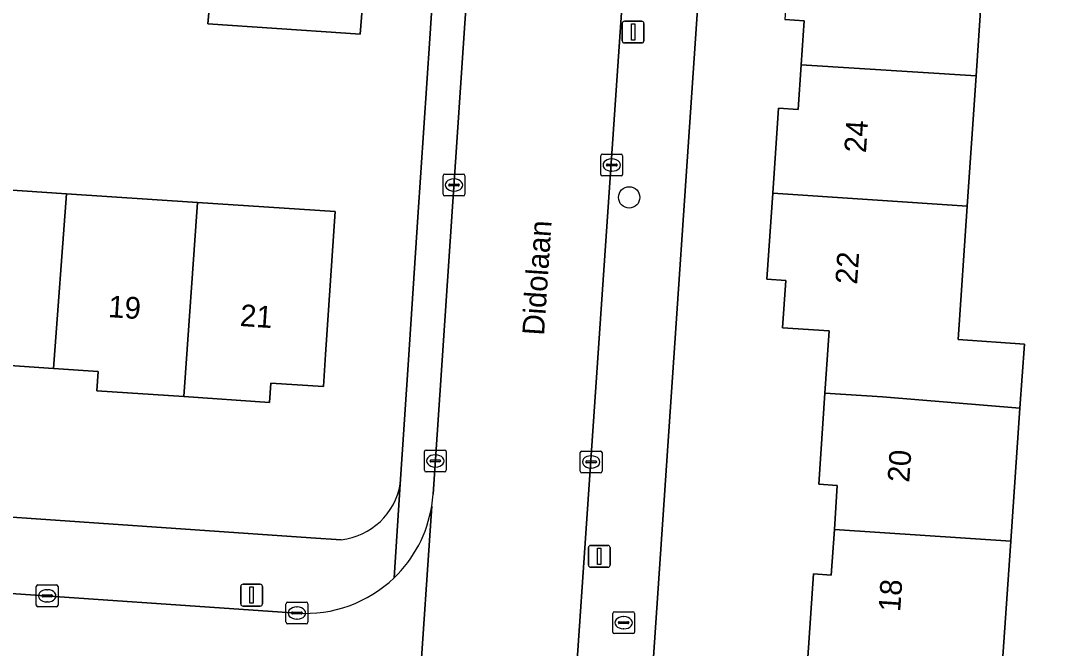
# Model space of a CAD drawing. Extents: x 161848 to 162726, y 385382 to 386521.
# Drawn here: x 162074.32 to 162122.04, y 385520.46 to 385549.25 of the extents above; entities that cross this region are included whole.
import ezdxf

# ---------------------------------------------------------------- set-up
doc = ezdxf.new("R2010")
doc.units = 0
for name, color, linetype in [('IMGEO_Boom', 7, 'Continuous'), ('IMGEO_Brandkraan', 7, 'Continuous'), ('IMGEO_Erf', 7, 'Continuous'), ('IMGEO_Kolk', 7, 'Continuous'), ('IMGEO_Lichtmast', 7, 'Continuous'), ('IMGEO_Muur', 7, 'Continuous'), ('IMGEO_Openbare_ruimte_label', 7, 'Continuous'), ('IMGEO_Pand', 7, 'Continuous'), ('IMGEO_Pand_nummerreeks', 7, 'Continuous'), ('IMGEO_Rijbaan_lokaal_open', 7, 'Continuous'), ('IMGEO_Voetpad_open', 7, 'Continuous')]:
    doc.layers.add(name, color=color, linetype=linetype)

msp = doc.modelspace()

# ---------------------------------------------------------------- linework, layer by layer
at = {"layer": 'IMGEO_Boom'}
msp.add_circle((162102.223, 385541.149), 0.489, dxfattribs=at)
at = {"layer": 'IMGEO_Brandkraan'}
for p, q in [((162101.468, 385521.201), (162101.468, 385522.053)), ((162101.543, 385522.127), (162102.395, 385522.127)), ((162101.956, 385521.907), (162101.981, 385521.907)), ((162102.469, 385522.053), (162102.469, 385521.201)), ((162101.727, 385521.621), (162101.727, 385521.633)), ((162102.165, 385521.584), (162101.767, 385521.584)), ((162101.77, 385521.67), (162102.168, 385521.67)), ((162102.211, 385521.633), (162102.211, 385521.621)), ((162102.395, 385521.127), (162101.543, 385521.127)), ((162101.979, 385521.347), (162101.954, 385521.347))]:
    msp.add_line(p, q, dxfattribs=at)
for points in [[(162101.468, 385521.201), (162101.468, 385522.053)], [(162101.543, 385522.127), (162102.395, 385522.127)], [(162102.469, 385522.053), (162102.469, 385521.201)], [(162102.395, 385521.127), (162101.543, 385521.127)]]:
    msp.add_lwpolyline(points, dxfattribs=at)
for centre, radius, start, end in [((162101.545, 385522.051), 0.0765, 91.552, 178.448), ((162101.545, 385522.051), 0.0765, 91.552, 178.448), ((162102.393, 385522.051), 0.0765, 1.552, 88.448), ((162102.393, 385522.051), 0.0765, 1.552, 88.448), ((162101.767, 385521.63), 0.0403, 85.8775, 175.7526), ((162101.764, 385521.62), 0.0366, 178.938, 274.7102), ((162102.168, 385521.627), 0.043, 264.8664, 352.4533), ((162102.172, 385521.632), 0.0386, 1.7309, 96.639), ((162101.545, 385521.203), 0.0765, 181.552, 268.448), ((162101.545, 385521.203), 0.0765, 181.552, 268.448), ((162102.393, 385521.203), 0.0765, 271.552, 358.448), ((162102.393, 385521.203), 0.0765, 271.552, 358.448)]:
    msp.add_arc(centre, radius, start, end, dxfattribs=at)
for centre, major_axis, ratio, start_param, end_param in [((162101.955, 385521.627), (-0.387, 0.002), 0.722429, 4.712389, 7.853982), ((162101.98, 385521.627), (-0.39, 0.002), 0.717154, 1.570796, 4.712389)]:
    msp.add_ellipse(centre, major_axis=major_axis, ratio=ratio, start_param=start_param, end_param=end_param, dxfattribs=at)
at = {"layer": 'IMGEO_Erf'}
for points in [[(162107.219, 385577.281), (162101.983, 385500), (162100.108, 385472.324), (162099.945, 385469.679)], [(162123.726, 385567.798), (162119.575, 385568.082), (162119.348, 385564.734), (162118.942, 385558.724), (162121.944, 385558.53), (162121.558, 385552.561), (162118.539, 385552.758), (162118.132, 385546.735), (162117.727, 385540.741), (162117.313, 385534.625), (162120.352, 385534.419), (162120.149, 385531.476), (162119.728, 385525.37), (162119.317, 385519.417)], [(162091.723, 385527.993), (162092.1, 385533.688), (162092.534, 385540.24), (162093.077, 385548.435), (162093.358, 385552.663), (162090.214, 385552.863), (162089.88, 385548.648), (162089.229, 385548.691), (162082.901, 385549.112), (162082.968, 385549.956), (162077.085, 385550.316), (162071.126, 385550.681), (162065.134, 385551.048), (162062.406, 385551.215), (162059.099, 385551.418), (162059.32, 385555.025)], [(162110.418, 385520.037), (162110.677, 385523.87), (162111.492, 385523.815), (162111.634, 385525.909), (162111.77, 385527.924), (162110.92, 385527.981), (162111.203, 385532.167), (162111.396, 385535.02), (162109.255, 385535.165), (162109.402, 385537.339), (162108.542, 385537.397), (162108.809, 385541.349), (162109.073, 385545.251), (162109.977, 385545.19), (162110.115, 385547.235), (162110.252, 385549.254), (162109.368, 385549.314)], [(162072.333, 385541.592), (162076.413, 385541.319), (162082.426, 385540.917), (162088.735, 385540.494), (162088.297, 385533.941), (162088.198, 385532.464), (162085.788, 385532.626), (162085.729, 385531.74), (162081.793, 385532.003), (162077.809, 385532.27), (162077.868, 385533.156), (162075.813, 385533.294), (162073.82, 385533.427)], [(162016.402, 385530.453), (162018.636, 385530.301), (162087.624, 385525.529), (162089.014, 385525.433)]]:
    msp.add_lwpolyline(points, dxfattribs=at)
msp.add_arc((162088.661, 385528.52), 3.107, 276.5264, 350.2339, dxfattribs=at)
at = {"layer": 'IMGEO_Kolk'}
for p, q in [((162100.923, 385542.207), (162100.923, 385543.059)), ((162100.998, 385543.133), (162101.85, 385543.133)), ((162101.411, 385542.913), (162101.436, 385542.913)), ((162101.924, 385543.059), (162101.924, 385542.207)), ((162101.182, 385542.627), (162101.182, 385542.639)), ((162101.62, 385542.59), (162101.222, 385542.59)), ((162101.225, 385542.676), (162101.623, 385542.676)), ((162101.666, 385542.639), (162101.666, 385542.627)), ((162093.688, 385541.291), (162093.688, 385542.143)), ((162093.763, 385542.217), (162094.615, 385542.217)), ((162094.176, 385541.997), (162094.201, 385541.997)), ((162094.689, 385542.143), (162094.689, 385541.291)), ((162101.85, 385542.133), (162100.998, 385542.133)), ((162101.434, 385542.353), (162101.409, 385542.353)), ((162093.947, 385541.711), (162093.947, 385541.723)), ((162094.385, 385541.674), (162093.987, 385541.674)), ((162093.99, 385541.76), (162094.388, 385541.76)), ((162094.199, 385541.437), (162094.174, 385541.437)), ((162094.431, 385541.723), (162094.431, 385541.711)), ((162094.615, 385541.217), (162093.763, 385541.217)), ((162092.906, 385529.553), (162093.758, 385529.553)), ((162100.054, 385529.507), (162100.906, 385529.507)), ((162092.831, 385528.627), (162092.831, 385529.479)), ((162093.09, 385529.047), (162093.09, 385529.059)), ((162093.133, 385529.096), (162093.531, 385529.096)), ((162093.319, 385529.333), (162093.344, 385529.333)), ((162093.574, 385529.059), (162093.574, 385529.047)), ((162093.832, 385529.479), (162093.832, 385528.627)), ((162099.979, 385528.581), (162099.979, 385529.433)), ((162100.281, 385529.05), (162100.679, 385529.05)), ((162100.467, 385529.287), (162100.492, 385529.287)), ((162100.98, 385529.433), (162100.98, 385528.581)), ((162093.758, 385528.553), (162092.906, 385528.553)), ((162093.528, 385529.01), (162093.13, 385529.01)), ((162093.342, 385528.773), (162093.317, 385528.773)), ((162100.238, 385529.001), (162100.238, 385529.013)), ((162100.676, 385528.964), (162100.278, 385528.964)), ((162100.49, 385528.727), (162100.465, 385528.727)), ((162100.722, 385529.013), (162100.722, 385529.001)), ((162100.906, 385528.507), (162100.054, 385528.507)), ((162075.105, 385523.36), (162075.957, 385523.36)), ((162075.03, 385522.434), (162075.03, 385523.286)), ((162075.289, 385522.854), (162075.289, 385522.866)), ((162075.332, 385522.903), (162075.73, 385522.903)), ((162075.518, 385523.14), (162075.543, 385523.14)), ((162075.773, 385522.866), (162075.773, 385522.854)), ((162076.031, 385523.286), (162076.031, 385522.434)), ((162075.957, 385522.36), (162075.105, 385522.36)), ((162075.727, 385522.817), (162075.329, 385522.817)), ((162075.541, 385522.58), (162075.516, 385522.58)), ((162086.483, 385521.646), (162086.483, 385522.498)), ((162086.558, 385522.572), (162087.41, 385522.572)), ((162086.971, 385522.352), (162086.996, 385522.352)), ((162087.484, 385522.498), (162087.484, 385521.646)), ((162086.742, 385522.066), (162086.742, 385522.078)), ((162087.18, 385522.029), (162086.782, 385522.029)), ((162086.785, 385522.115), (162087.183, 385522.115)), ((162087.226, 385522.078), (162087.226, 385522.066)), ((162087.41, 385521.572), (162086.558, 385521.572)), ((162086.994, 385521.792), (162086.969, 385521.792))]:
    msp.add_line(p, q, dxfattribs=at)
for points in [[(162100.923, 385542.207), (162100.923, 385543.059)], [(162100.998, 385543.133), (162101.85, 385543.133)], [(162101.924, 385543.059), (162101.924, 385542.207)], [(162093.688, 385541.291), (162093.688, 385542.143)], [(162093.763, 385542.217), (162094.615, 385542.217)], [(162094.689, 385542.143), (162094.689, 385541.291)], [(162101.85, 385542.133), (162100.998, 385542.133)], [(162094.615, 385541.217), (162093.763, 385541.217)], [(162092.906, 385529.553), (162093.758, 385529.553)], [(162100.054, 385529.507), (162100.906, 385529.507)], [(162092.831, 385528.627), (162092.831, 385529.479)], [(162093.832, 385529.479), (162093.832, 385528.627)], [(162099.979, 385528.581), (162099.979, 385529.433)], [(162100.98, 385529.433), (162100.98, 385528.581)], [(162093.758, 385528.553), (162092.906, 385528.553)], [(162100.906, 385528.507), (162100.054, 385528.507)], [(162075.105, 385523.36), (162075.957, 385523.36)], [(162075.03, 385522.434), (162075.03, 385523.286)], [(162076.031, 385523.286), (162076.031, 385522.434)], [(162075.957, 385522.36), (162075.105, 385522.36)], [(162086.483, 385521.646), (162086.483, 385522.498)], [(162086.558, 385522.572), (162087.41, 385522.572)], [(162087.484, 385522.498), (162087.484, 385521.646)], [(162087.41, 385521.572), (162086.558, 385521.572)]]:
    msp.add_lwpolyline(points, dxfattribs=at)
for centre, radius, start, end in [((162101, 385543.057), 0.0765, 91.552, 178.448), ((162101, 385543.057), 0.0765, 91.552, 178.448), ((162101.848, 385543.057), 0.0765, 1.552, 88.448), ((162101.848, 385543.057), 0.0765, 1.552, 88.448), ((162101.222, 385542.636), 0.0403, 85.8775, 175.7526), ((162101.219, 385542.626), 0.0366, 178.938, 274.7102), ((162101.623, 385542.633), 0.043, 264.8664, 352.4533), ((162101.627, 385542.638), 0.0386, 1.7309, 96.639), ((162093.765, 385542.141), 0.0765, 91.552, 178.448), ((162093.765, 385542.141), 0.0765, 91.552, 178.448), ((162094.613, 385542.141), 0.0765, 1.552, 88.448), ((162094.613, 385542.141), 0.0765, 1.552, 88.448), ((162101, 385542.209), 0.0765, 181.552, 268.448), ((162101, 385542.209), 0.0765, 181.552, 268.448), ((162101.848, 385542.209), 0.0765, 271.552, 358.448), ((162101.848, 385542.209), 0.0765, 271.552, 358.448), ((162093.987, 385541.72), 0.0403, 85.8775, 175.7526), ((162093.984, 385541.71), 0.0366, 178.938, 274.7102), ((162094.388, 385541.717), 0.043, 264.8664, 352.4533), ((162094.392, 385541.722), 0.0386, 1.7309, 96.639), ((162093.765, 385541.293), 0.0765, 181.552, 268.448), ((162093.765, 385541.293), 0.0765, 181.552, 268.448), ((162094.613, 385541.293), 0.0765, 271.552, 358.448), ((162094.613, 385541.293), 0.0765, 271.552, 358.448), ((162092.908, 385529.477), 0.0765, 91.552, 178.448), ((162092.908, 385529.477), 0.0765, 91.552, 178.448), ((162093.756, 385529.477), 0.0765, 1.552, 88.448), ((162093.756, 385529.477), 0.0765, 1.552, 88.448), ((162100.056, 385529.431), 0.0765, 91.552, 178.448), ((162100.056, 385529.431), 0.0765, 91.552, 178.448), ((162100.904, 385529.431), 0.0765, 1.552, 88.448), ((162100.904, 385529.431), 0.0765, 1.552, 88.448), ((162093.13, 385529.056), 0.0403, 85.8775, 175.7526), ((162093.127, 385529.046), 0.0366, 178.938, 274.7102), ((162093.531, 385529.053), 0.043, 264.8664, 352.4533), ((162093.535, 385529.058), 0.0386, 1.7309, 96.639), ((162100.278, 385529.01), 0.0403, 85.8775, 175.7526), ((162100.683, 385529.012), 0.0386, 1.7309, 96.639), ((162092.908, 385528.629), 0.0765, 181.552, 268.448), ((162092.908, 385528.629), 0.0765, 181.552, 268.448), ((162093.756, 385528.629), 0.0765, 271.552, 358.448), ((162093.756, 385528.629), 0.0765, 271.552, 358.448), ((162100.056, 385528.583), 0.0765, 181.552, 268.448), ((162100.056, 385528.583), 0.0765, 181.552, 268.448), ((162100.275, 385529), 0.0366, 178.938, 274.7102), ((162100.679, 385529.007), 0.043, 264.8664, 352.4533), ((162100.904, 385528.583), 0.0765, 271.552, 358.448), ((162100.904, 385528.583), 0.0765, 271.552, 358.448), ((162075.107, 385523.284), 0.0765, 91.552, 178.448), ((162075.107, 385523.284), 0.0765, 91.552, 178.448), ((162075.955, 385523.284), 0.0765, 1.552, 88.448), ((162075.955, 385523.284), 0.0765, 1.552, 88.448), ((162075.329, 385522.863), 0.0403, 85.8775, 175.7526), ((162075.326, 385522.853), 0.0366, 178.938, 274.7102), ((162075.73, 385522.86), 0.043, 264.8664, 352.4533), ((162075.734, 385522.865), 0.0386, 1.7309, 96.639), ((162075.107, 385522.436), 0.0765, 181.552, 268.448), ((162075.107, 385522.436), 0.0765, 181.552, 268.448), ((162075.955, 385522.436), 0.0765, 271.552, 358.448), ((162075.955, 385522.436), 0.0765, 271.552, 358.448), ((162086.56, 385522.496), 0.0765, 91.552, 178.448), ((162086.56, 385522.496), 0.0765, 91.552, 178.448), ((162087.408, 385522.496), 0.0765, 1.552, 88.448), ((162087.408, 385522.496), 0.0765, 1.552, 88.448), ((162086.782, 385522.075), 0.0403, 85.8775, 175.7526), ((162086.779, 385522.065), 0.0366, 178.938, 274.7102), ((162087.183, 385522.072), 0.043, 264.8664, 352.4533), ((162087.187, 385522.077), 0.0386, 1.7309, 96.639), ((162086.56, 385521.648), 0.0765, 181.552, 268.448), ((162086.56, 385521.648), 0.0765, 181.552, 268.448), ((162087.408, 385521.648), 0.0765, 271.552, 358.448), ((162087.408, 385521.648), 0.0765, 271.552, 358.448)]:
    msp.add_arc(centre, radius, start, end, dxfattribs=at)
for centre, major_axis, ratio, start_param, end_param in [((162101.41, 385542.633), (-0.387, 0.002), 0.722429, 4.712389, 7.853982), ((162101.435, 385542.633), (-0.39, 0.002), 0.717154, 1.570796, 4.712389), ((162094.175, 385541.717), (-0.387, 0.002), 0.722429, 4.712389, 7.853982), ((162094.2, 385541.717), (-0.39, 0.002), 0.717154, 1.570796, 4.712389), ((162093.318, 385529.053), (-0.387, 0.002), 0.722429, 4.712389, 7.853982), ((162093.343, 385529.053), (-0.39, 0.002), 0.717154, 1.570796, 4.712389), ((162100.466, 385529.007), (-0.387, 0.002), 0.722429, 4.712389, 7.853982), ((162100.491, 385529.007), (-0.39, 0.002), 0.717154, 1.570796, 4.712389), ((162075.517, 385522.86), (-0.387, 0.002), 0.722429, 4.712389, 7.853982), ((162075.542, 385522.86), (-0.39, 0.002), 0.717154, 1.570796, 4.712389), ((162086.97, 385522.072), (-0.387, 0.002), 0.722429, 4.712389, 7.853982), ((162086.995, 385522.072), (-0.39, 0.002), 0.717154, 1.570796, 4.712389)]:
    msp.add_ellipse(centre, major_axis=major_axis, ratio=ratio, start_param=start_param, end_param=end_param, dxfattribs=at)
at = {"layer": 'IMGEO_Lichtmast'}
for p, q in [((162101.907, 385548.336), (162101.907, 385549.136)), ((162101.907, 385549.136), (162101.907, 385548.336)), ((162102.007, 385549.236), (162102.797, 385549.236)), ((162102.797, 385549.236), (162102.007, 385549.236)), ((162102.897, 385549.136), (162102.897, 385548.336)), ((162102.897, 385548.336), (162102.897, 385549.136)), ((162102.797, 385548.236), (162102.007, 385548.236)), ((162102.007, 385548.236), (162102.797, 385548.236)), ((162100.354, 385524.273), (162100.354, 385525.073)), ((162100.354, 385525.073), (162100.354, 385524.273)), ((162100.454, 385525.173), (162101.244, 385525.173)), ((162101.244, 385525.173), (162100.454, 385525.173)), ((162101.344, 385525.073), (162101.344, 385524.273)), ((162101.344, 385524.273), (162101.344, 385525.073)), ((162101.244, 385524.173), (162100.454, 385524.173)), ((162100.454, 385524.173), (162101.244, 385524.173)), ((162084.511, 385523.394), (162085.301, 385523.394)), ((162085.301, 385523.394), (162084.511, 385523.394)), ((162084.411, 385522.494), (162084.411, 385523.294)), ((162084.411, 385523.294), (162084.411, 385522.494)), ((162085.401, 385523.294), (162085.401, 385522.494)), ((162085.401, 385522.494), (162085.401, 385523.294)), ((162085.301, 385522.394), (162084.511, 385522.394)), ((162084.511, 385522.394), (162085.301, 385522.394))]:
    msp.add_line(p, q, dxfattribs=at)
for points in [[(162102.327, 385549.111), (162102.477, 385549.111), (162102.477, 385548.361), (162102.327, 385548.361), (162102.327, 385549.111)], [(162100.774, 385525.048), (162100.924, 385525.048), (162100.924, 385524.298), (162100.774, 385524.298), (162100.774, 385525.048)], [(162084.831, 385523.269), (162084.981, 385523.269), (162084.981, 385522.519), (162084.831, 385522.519), (162084.831, 385523.269)]]:
    msp.add_lwpolyline(points, dxfattribs=at)
for centre, start, end in [((162102.007, 385549.136), 90, 180), ((162102.007, 385549.136), 90, 180), ((162102.797, 385549.136), 0, 90), ((162102.797, 385549.136), 360, 90), ((162102.007, 385548.336), 180, 270), ((162102.007, 385548.336), 180, 270), ((162102.797, 385548.336), 270, 0), ((162102.797, 385548.336), 270, 0), ((162100.454, 385525.073), 90, 180), ((162100.454, 385525.073), 90, 180), ((162101.244, 385525.073), 0, 90), ((162101.244, 385525.073), 360, 90), ((162100.454, 385524.273), 180, 270), ((162100.454, 385524.273), 180, 270), ((162101.244, 385524.273), 270, 0), ((162101.244, 385524.273), 270, 0), ((162084.511, 385523.294), 90, 180), ((162084.511, 385523.294), 90, 180), ((162085.301, 385523.294), 0, 90), ((162085.301, 385523.294), 360, 90), ((162084.511, 385522.494), 180, 270), ((162084.511, 385522.494), 180, 270), ((162085.301, 385522.494), 270, 0), ((162085.301, 385522.494), 270, 0)]:
    msp.add_arc(centre, 0.1, start, end, dxfattribs=at)
at = {"layer": 'IMGEO_Muur'}
msp.add_lwpolyline([(162093.077, 385548.435), (162092.534, 385540.24)], dxfattribs=at)
at = {"layer": 'IMGEO_Pand'}
for points in [[(162090.214, 385552.863), (162089.565, 385552.915), (162087.098, 385553.111), (162083.243, 385553.417), (162082.968, 385549.956), (162082.901, 385549.112), (162089.229, 385548.691), (162089.88, 385548.648)], [(162109.64, 385553.339), (162109.368, 385549.314), (162110.252, 385549.254), (162110.115, 385547.235), (162118.132, 385546.735), (162118.539, 385552.758)], [(162117.727, 385540.741), (162118.132, 385546.735), (162110.115, 385547.235), (162109.977, 385545.19), (162109.073, 385545.251), (162108.809, 385541.349)], [(162076.413, 385541.319), (162072.333, 385541.592), (162072.453, 385543.249), (162071.911, 385543.785), (162070.981, 385543.852), (162070.631, 385543.878), (162070.474, 385541.717), (162069.827, 385532.804), (162073.761, 385532.541), (162073.82, 385533.427), (162075.813, 385533.294)], [(162082.426, 385540.917), (162076.413, 385541.319), (162075.813, 385533.294), (162077.868, 385533.156), (162077.809, 385532.27), (162081.793, 385532.003)], [(162117.727, 385540.741), (162108.809, 385541.349), (162108.542, 385537.397), (162109.402, 385537.339), (162109.255, 385535.165), (162111.396, 385535.02), (162111.203, 385532.167), (162113.846, 385531.988), (162120.149, 385531.476), (162120.352, 385534.419), (162117.313, 385534.625)], [(162088.735, 385540.494), (162082.426, 385540.917), (162081.793, 385532.003), (162085.729, 385531.74), (162085.788, 385532.626), (162088.198, 385532.464), (162088.297, 385533.941)], [(162119.728, 385525.37), (162120.149, 385531.476), (162113.846, 385531.988), (162111.203, 385532.167), (162110.92, 385527.981), (162111.77, 385527.924), (162111.634, 385525.909)], [(162119.317, 385519.417), (162119.728, 385525.37), (162111.634, 385525.909), (162111.492, 385523.815), (162110.677, 385523.87), (162110.418, 385520.037)]]:
    msp.add_lwpolyline(points, close=True, dxfattribs=at)
at = {"layer": 'IMGEO_Rijbaan_lokaal_open'}
for points in [[(162096.647, 385578.057), (162095.273, 385557.733), (162095.033, 385554.193), (162094.941, 385552.823), (162094.676, 385548.912), (162093.23, 385527.523)], [(162100.957, 385536.249), (162103.787, 385577.518)], [(162096.509, 385470.956), (162098.472, 385500), (162100.696, 385532.438), (162100.957, 385536.249)], [(162091.983, 385509.418), (162093.167, 385526.976)], [(162093.167, 385526.976), (162091.983, 385509.418)], [(162086.98, 385522.071), (162042.972, 385525.1)]]:
    msp.add_lwpolyline(points, dxfattribs=at)
for centre, radius, start, end in [((162087.423, 385527.915), 5.821, 350.7189, 356.141), ((162087.388, 385527.915), 5.855, 313.7544, 350.7715), ((162087.387, 385527.905), 5.849, 266.0095, 313.8266)]:
    msp.add_arc(centre, radius, start, end, dxfattribs=at)
at = {"layer": 'IMGEO_Voetpad_open'}
for points in [[(162095.06, 385578.354), (162094.831, 385574.899), (162094.287, 385566.69), (162093.784, 385559.103), (162093.461, 385554.229), (162093.358, 385552.668), (162093.358, 385552.663), (162093.077, 385548.435), (162092.534, 385540.24), (162092.1, 385533.688), (162091.723, 385527.993), (162091.437, 385523.686)], [(162093.23, 385527.523), (162094.676, 385548.912), (162094.941, 385552.823), (162095.033, 385554.193), (162095.273, 385557.733), (162096.647, 385578.057)], [(162103.787, 385577.518), (162100.957, 385536.249), (162100.696, 385532.438), (162098.472, 385500), (162096.509, 385470.956)], [(162099.945, 385469.679), (162100.108, 385472.324), (162101.983, 385500), (162107.219, 385577.281)], [(162089.014, 385525.433), (162087.624, 385525.529), (162018.636, 385530.301)], [(162091.437, 385523.686), (162091.723, 385527.993)], [(162015.014, 385527.081), (162018.004, 385526.862), (162042.972, 385525.1), (162086.98, 385522.071)]]:
    msp.add_lwpolyline(points, dxfattribs=at)
for centre, radius, start, end in [((162088.661, 385528.52), 3.107, 276.5264, 350.2339), ((162087.423, 385527.915), 5.821, 350.7189, 356.141), ((162087.388, 385527.915), 5.855, 313.7544, 350.7715), ((162087.387, 385527.905), 5.849, 266.0095, 313.8266)]:
    msp.add_arc(centre, radius, start, end, dxfattribs=at)

# ---------------------------------------------------------------- texts
at = {"layer": 'IMGEO_Openbare_ruimte_label'}
msp.add_text('Didolaan', height=1, rotation=86.1593, dxfattribs=at).set_placement((162098.316, 385534.792))
at = {"layer": 'IMGEO_Pand_nummerreeks'}
for s, rotation, p in [('24', 86.1397, (162113.083, 385543.171)), ('22', 86.1385, (162112.675, 385537.134)), ('19', 356.1313, (162078.309, 385535.657)), ('21', 356.1325, (162084.349, 385535.249)), ('20', 85.9973, (162115.067, 385528.043)), ('18', 85.9973, (162114.652, 385522.103))]:
    msp.add_text(s, height=1, rotation=rotation, dxfattribs=at).set_placement(p)

doc.saveas('drawing.dxf')
